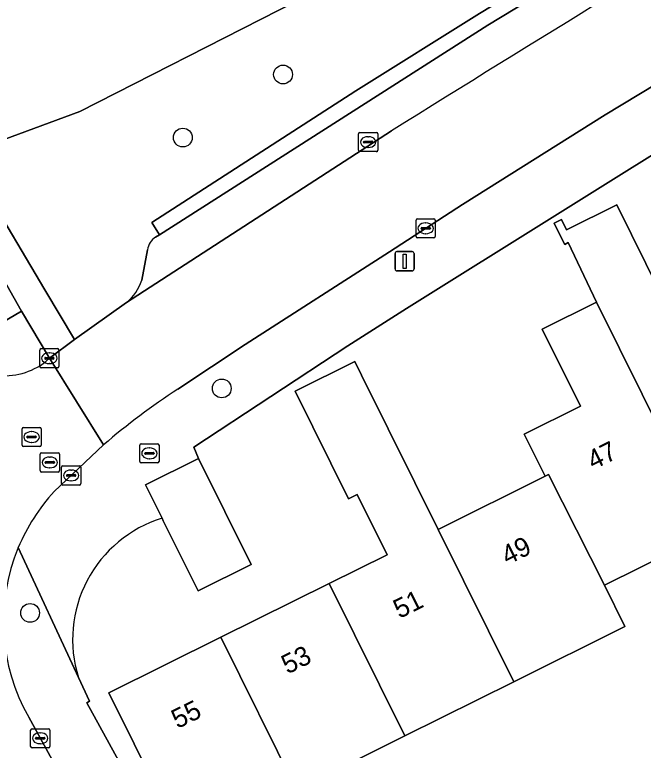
# Model space of a CAD drawing. Extents: x 157793 to 159380, y 380877 to 382313.
# Drawn here: x 158152.92 to 158185.6, y 381547.41 to 381585.69 of the extents above; entities that cross this region are included whole.
import ezdxf

# ---------------------------------------------------------------- set-up
doc = ezdxf.new("R2010")
doc.units = 0
for name, color, linetype in [('IMGEO_Boom', 7, 'Continuous'), ('IMGEO_Brandkraan', 7, 'Continuous'), ('IMGEO_Erf', 7, 'Continuous'), ('IMGEO_Groenvoorziening', 7, 'Continuous'), ('IMGEO_Kolk', 7, 'Continuous'), ('IMGEO_Lichtmast', 7, 'Continuous'), ('IMGEO_Pand', 7, 'Continuous'), ('IMGEO_Pand_nummerreeks', 7, 'Continuous'), ('IMGEO_Parkeervlak_open', 7, 'Continuous'), ('IMGEO_Rijbaan_lokaal_open', 7, 'Continuous'), ('IMGEO_Rioolput', 7, 'Continuous'), ('IMGEO_Voetpad_halfverhard', 7, 'Continuous'), ('IMGEO_Voetpad_open', 7, 'Continuous')]:
    doc.layers.add(name, color=color, linetype=linetype)

msp = doc.modelspace()

# ---------------------------------------------------------------- linework, layer by layer
at = {"layer": 'IMGEO_Boom'}
for centre in [(158166.869, 381582.58), (158161.659, 381579.297), (158163.682, 381566.244), (158153.715, 381554.561)]:
    msp.add_circle(centre, 0.489, dxfattribs=at)
at = {"layer": 'IMGEO_Brandkraan'}
for p, q in [((158159.419, 381562.44), (158159.419, 381563.292)), ((158159.494, 381563.366), (158160.346, 381563.366)), ((158160.42, 381563.292), (158160.42, 381562.44)), ((158159.721, 381562.909), (158160.119, 381562.909)), ((158159.907, 381563.146), (158159.932, 381563.146)), ((158159.678, 381562.86), (158159.678, 381562.872)), ((158160.116, 381562.823), (158159.718, 381562.823)), ((158159.93, 381562.586), (158159.905, 381562.586)), ((158160.162, 381562.872), (158160.162, 381562.86)), ((158160.346, 381562.366), (158159.494, 381562.366))]:
    msp.add_line(p, q, dxfattribs=at)
for points in [[(158159.419, 381562.44), (158159.419, 381563.292)], [(158159.494, 381563.366), (158160.346, 381563.366)], [(158160.42, 381563.292), (158160.42, 381562.44)], [(158160.346, 381562.366), (158159.494, 381562.366)]]:
    msp.add_lwpolyline(points, dxfattribs=at)
for centre, radius, start, end in [((158159.496, 381563.29), 0.0765, 91.552, 178.448), ((158159.496, 381563.29), 0.0765, 91.552, 178.448), ((158160.344, 381563.29), 0.0765, 1.552, 88.448), ((158160.344, 381563.29), 0.0765, 1.552, 88.448), ((158159.718, 381562.869), 0.0403, 85.8775, 175.7526), ((158160.123, 381562.871), 0.0386, 1.7309, 96.639), ((158159.715, 381562.859), 0.0366, 178.938, 274.7102), ((158160.119, 381562.866), 0.043, 264.8664, 352.4533), ((158159.496, 381562.442), 0.0765, 181.552, 268.448), ((158159.496, 381562.442), 0.0765, 181.552, 268.448), ((158160.344, 381562.442), 0.0765, 271.552, 358.448), ((158160.344, 381562.442), 0.0765, 271.552, 358.448)]:
    msp.add_arc(centre, radius, start, end, dxfattribs=at)
for centre, major_axis, ratio, start_param, end_param in [((158159.906, 381562.866), (-0.387, 0.002), 0.722429, 4.712389, 7.853982), ((158159.931, 381562.866), (-0.39, 0.002), 0.717154, 1.570796, 4.712389)]:
    msp.add_ellipse(centre, major_axis=major_axis, ratio=ratio, start_param=start_param, end_param=end_param, dxfattribs=at)
at = {"layer": 'IMGEO_Erf'}
for points in [[(158199.883, 381586.769), (158194.165, 381583.344), (158195.01, 381581.722), (158192.737, 381580.592), (158193.03, 381580.001), (158192.833, 381579.903), (158192.649, 381579.812), (158192.355, 381580.402), (158189.782, 381579.123), (158189.131, 381580.308), (158173.291, 381570.394), (158170.24, 381568.466), (158162.238, 381563.179), (158162.478, 381562.597), (158165.214, 381557.087), (158162.451, 381555.716), (158160.643, 381559.359), (158160.579, 381559.489)], [(158157.804, 381550.4), (158163.638, 381553.297), (158169.274, 381556.095), (158172.279, 381557.587), (158170.723, 381560.724), (158170.275, 381560.501), (158167.497, 381566.1), (158170.596, 381567.638), (158170.945, 381566.935), (158173.715, 381561.353), (158174.93, 381558.904), (158180.503, 381561.671), (158179.413, 381563.867), (158182.331, 381565.316), (158180.337, 381569.332), (158183.16, 381570.734), (158181.698, 381573.83), (158181.515, 381573.739), (158181.233, 381574.308), (158180.966, 381574.845), (158181.347, 381575.034), (158181.614, 381574.497), (158184.219, 381575.791), (158188.005, 381568.143)], [(158219.1, 381569.859), (158217.592, 381572.897), (158214.492, 381571.358), (158216.315, 381567.686), (158213.553, 381566.314), (158211.729, 381569.986), (158206.074, 381567.178), (158200.418, 381564.369), (158194.762, 381561.561), (158196.641, 381557.774), (158190.985, 381554.966), (158189.105, 381558.752), (158183.575, 381556.006), (158184.647, 381553.847), (158178.864, 381550.976), (158173.207, 381548.167), (158167.56, 381545.363)], [(158156.228, 381551.201), (158156.798, 381549.969), (158156.665, 381549.882), (158166.15, 381532.608)], [(158161.74, 381542.473), (158157.804, 381550.4)]]:
    msp.add_lwpolyline(points, dxfattribs=at)
msp.add_arc((158162.534, 381553.176), 6.608, 107.2094, 197.3938, dxfattribs=at)
at = {"layer": 'IMGEO_Groenvoorziening'}
for points in [[(158170.661, 381581.734), (158177.077, 381585.76), (158194.556, 381596.356), (158209.257, 381604.881), (158212.04, 381604.187), (158215.018, 381605.849), (158215.38, 381605.205), (158216.276, 381605.709), (158214.964, 381608.099), (158209.526, 381606.2), (158206.811, 381607.749), (158205.758, 381604.895), (158204.968, 381605.145), (158205.102, 381605.522), (158166.648, 381585.922), (158156.305, 381580.65), (158150.697, 381578.594), (158150.915, 381577.607), (158151.335, 381576.687), (158154.482, 381571.37), (158156.032, 381568.79), (158158.725, 381570.72)], [(158150.118, 381585.513), (158150.697, 381578.594), (158156.305, 381580.65), (158166.648, 381585.922), (158205.102, 381605.522)], [(158143.024, 381571.128), (158145.252, 381569.749), (158148.989, 381567.756), (158153.268, 381570.271), (158150.193, 381575.673), (158149.669, 381576.739), (158149.335, 381577.878), (158141.414, 381582.545), (158139.265, 381583.945), (158135.563, 381586.357), (158132.658, 381598.166), (158131.164, 381599.215)], [(158160.245, 381574.113), (158160.451, 381574.241), (158160.052, 381574.873), (158170.661, 381581.734)], [(158159.526, 381571.869), (158159.819, 381573.451)]]:
    msp.add_lwpolyline(points, dxfattribs=at)
for centre, radius, start, end in [((158160.738, 381573.328), 0.928, 122.1272, 172.3498), ((158157.237, 381572.611), 2.406, 308.1983, 342.0388)]:
    msp.add_arc(centre, radius, start, end, dxfattribs=at)
at = {"layer": 'IMGEO_Kolk'}
for p, q in [((158170.793, 381578.638), (158170.793, 381579.49)), ((158170.868, 381579.564), (158171.72, 381579.564)), ((158171.794, 381579.49), (158171.794, 381578.638)), ((158171.052, 381579.058), (158171.052, 381579.07)), ((158171.49, 381579.021), (158171.092, 381579.021)), ((158171.095, 381579.107), (158171.493, 381579.107)), ((158171.281, 381579.344), (158171.306, 381579.344)), ((158171.536, 381579.07), (158171.536, 381579.058)), ((158171.304, 381578.784), (158171.279, 381578.784)), ((158171.72, 381578.564), (158170.868, 381578.564)), ((158173.785, 381574.149), (158173.785, 381575.001)), ((158173.86, 381575.075), (158174.712, 381575.075)), ((158174.273, 381574.855), (158174.298, 381574.855)), ((158174.786, 381575.001), (158174.786, 381574.149)), ((158174.044, 381574.569), (158174.044, 381574.581)), ((158174.482, 381574.532), (158174.084, 381574.532)), ((158174.087, 381574.618), (158174.485, 381574.618)), ((158174.528, 381574.581), (158174.528, 381574.569)), ((158174.712, 381574.075), (158173.86, 381574.075)), ((158174.296, 381574.295), (158174.271, 381574.295)), ((158154.292, 381568.316), (158155.144, 381568.316)), ((158154.217, 381567.39), (158154.217, 381568.242)), ((158154.705, 381568.096), (158154.73, 381568.096)), ((158155.218, 381568.242), (158155.218, 381567.39)), ((158154.476, 381567.81), (158154.476, 381567.822)), ((158154.914, 381567.773), (158154.516, 381567.773)), ((158154.519, 381567.859), (158154.917, 381567.859)), ((158154.728, 381567.536), (158154.703, 381567.536)), ((158154.96, 381567.822), (158154.96, 381567.81)), ((158155.144, 381567.316), (158154.292, 381567.316)), ((158155.424, 381562.214), (158156.276, 381562.214)), ((158155.349, 381561.288), (158155.349, 381562.14)), ((158155.837, 381561.994), (158155.862, 381561.994)), ((158156.35, 381562.14), (158156.35, 381561.288)), ((158155.608, 381561.708), (158155.608, 381561.72)), ((158156.046, 381561.671), (158155.648, 381561.671)), ((158155.651, 381561.757), (158156.049, 381561.757)), ((158155.86, 381561.434), (158155.835, 381561.434)), ((158156.092, 381561.72), (158156.092, 381561.708)), ((158156.276, 381561.214), (158155.424, 381561.214)), ((158153.74, 381547.611), (158153.74, 381548.463)), ((158153.815, 381548.537), (158154.667, 381548.537)), ((158154.741, 381548.463), (158154.741, 381547.611)), ((158153.999, 381548.031), (158153.999, 381548.043)), ((158154.437, 381547.994), (158154.039, 381547.994)), ((158154.042, 381548.08), (158154.44, 381548.08)), ((158154.228, 381548.317), (158154.253, 381548.317)), ((158154.483, 381548.043), (158154.483, 381548.031)), ((158154.251, 381547.757), (158154.226, 381547.757)), ((158154.667, 381547.537), (158153.815, 381547.537))]:
    msp.add_line(p, q, dxfattribs=at)
for points in [[(158170.793, 381578.638), (158170.793, 381579.49)], [(158170.868, 381579.564), (158171.72, 381579.564)], [(158171.794, 381579.49), (158171.794, 381578.638)], [(158171.72, 381578.564), (158170.868, 381578.564)], [(158173.785, 381574.149), (158173.785, 381575.001)], [(158173.86, 381575.075), (158174.712, 381575.075)], [(158174.786, 381575.001), (158174.786, 381574.149)], [(158174.712, 381574.075), (158173.86, 381574.075)], [(158154.292, 381568.316), (158155.144, 381568.316)], [(158154.217, 381567.39), (158154.217, 381568.242)], [(158155.218, 381568.242), (158155.218, 381567.39)], [(158155.144, 381567.316), (158154.292, 381567.316)], [(158155.424, 381562.214), (158156.276, 381562.214)], [(158155.349, 381561.288), (158155.349, 381562.14)], [(158156.35, 381562.14), (158156.35, 381561.288)], [(158156.276, 381561.214), (158155.424, 381561.214)], [(158153.74, 381547.611), (158153.74, 381548.463)], [(158153.815, 381548.537), (158154.667, 381548.537)], [(158154.741, 381548.463), (158154.741, 381547.611)], [(158154.667, 381547.537), (158153.815, 381547.537)]]:
    msp.add_lwpolyline(points, dxfattribs=at)
for centre, radius, start, end in [((158170.87, 381579.488), 0.0765, 91.552, 178.448), ((158170.87, 381579.488), 0.0765, 91.552, 178.448), ((158171.718, 381579.488), 0.0765, 1.552, 88.448), ((158171.718, 381579.488), 0.0765, 1.552, 88.448), ((158171.092, 381579.067), 0.0403, 85.8775, 175.7526), ((158171.089, 381579.057), 0.0366, 178.938, 274.7102), ((158171.493, 381579.064), 0.043, 264.8664, 352.4533), ((158171.497, 381579.069), 0.0386, 1.7309, 96.639), ((158170.87, 381578.64), 0.0765, 181.552, 268.448), ((158170.87, 381578.64), 0.0765, 181.552, 268.448), ((158171.718, 381578.64), 0.0765, 271.552, 358.448), ((158171.718, 381578.64), 0.0765, 271.552, 358.448), ((158173.862, 381574.999), 0.0765, 91.552, 178.448), ((158173.862, 381574.999), 0.0765, 91.552, 178.448), ((158174.71, 381574.999), 0.0765, 1.552, 88.448), ((158174.71, 381574.999), 0.0765, 1.552, 88.448), ((158174.084, 381574.578), 0.0403, 85.8775, 175.7526), ((158174.081, 381574.568), 0.0366, 178.938, 274.7102), ((158174.485, 381574.575), 0.043, 264.8664, 352.4533), ((158174.489, 381574.58), 0.0386, 1.7309, 96.639), ((158173.862, 381574.151), 0.0765, 181.552, 268.448), ((158173.862, 381574.151), 0.0765, 181.552, 268.448), ((158174.71, 381574.151), 0.0765, 271.552, 358.448), ((158174.71, 381574.151), 0.0765, 271.552, 358.448), ((158154.294, 381568.24), 0.0765, 91.552, 178.448), ((158154.294, 381568.24), 0.0765, 91.552, 178.448), ((158155.142, 381568.24), 0.0765, 1.552, 88.448), ((158155.142, 381568.24), 0.0765, 1.552, 88.448), ((158154.516, 381567.819), 0.0403, 85.8775, 175.7526), ((158154.513, 381567.809), 0.0366, 178.938, 274.7102), ((158154.917, 381567.816), 0.043, 264.8664, 352.4533), ((158154.921, 381567.821), 0.0386, 1.7309, 96.639), ((158154.294, 381567.392), 0.0765, 181.552, 268.448), ((158154.294, 381567.392), 0.0765, 181.552, 268.448), ((158155.142, 381567.392), 0.0765, 271.552, 358.448), ((158155.142, 381567.392), 0.0765, 271.552, 358.448), ((158155.426, 381562.138), 0.0765, 91.552, 178.448), ((158155.426, 381562.138), 0.0765, 91.552, 178.448), ((158156.274, 381562.138), 0.0765, 1.552, 88.448), ((158156.274, 381562.138), 0.0765, 1.552, 88.448), ((158155.648, 381561.717), 0.0403, 85.8775, 175.7526), ((158155.645, 381561.707), 0.0366, 178.938, 274.7102), ((158156.049, 381561.714), 0.043, 264.8664, 352.4533), ((158156.053, 381561.719), 0.0386, 1.7309, 96.639), ((158155.426, 381561.29), 0.0765, 181.552, 268.448), ((158155.426, 381561.29), 0.0765, 181.552, 268.448), ((158156.274, 381561.29), 0.0765, 271.552, 358.448), ((158156.274, 381561.29), 0.0765, 271.552, 358.448), ((158153.817, 381548.461), 0.0765, 91.552, 178.448), ((158153.817, 381548.461), 0.0765, 91.552, 178.448), ((158154.665, 381548.461), 0.0765, 1.552, 88.448), ((158154.665, 381548.461), 0.0765, 1.552, 88.448), ((158154.039, 381548.04), 0.0403, 85.8775, 175.7526), ((158154.036, 381548.03), 0.0366, 178.938, 274.7102), ((158154.44, 381548.037), 0.043, 264.8664, 352.4533), ((158154.444, 381548.042), 0.0386, 1.7309, 96.639), ((158153.817, 381547.613), 0.0765, 181.552, 268.448), ((158153.817, 381547.613), 0.0765, 181.552, 268.448), ((158154.665, 381547.613), 0.0765, 271.552, 358.448), ((158154.665, 381547.613), 0.0765, 271.552, 358.448)]:
    msp.add_arc(centre, radius, start, end, dxfattribs=at)
for centre, major_axis, ratio, start_param, end_param in [((158171.28, 381579.064), (-0.387, 0.002), 0.722429, 4.712389, 7.853982), ((158171.305, 381579.064), (-0.39, 0.002), 0.717154, 1.570796, 4.712389), ((158174.272, 381574.575), (-0.387, 0.002), 0.722429, 4.712389, 7.853982), ((158174.297, 381574.575), (-0.39, 0.002), 0.717154, 1.570796, 4.712389), ((158154.704, 381567.816), (-0.387, 0.002), 0.722429, 4.712389, 7.853982), ((158154.729, 381567.816), (-0.39, 0.002), 0.717154, 1.570796, 4.712389), ((158155.836, 381561.714), (-0.387, 0.002), 0.722429, 4.712389, 7.853982), ((158155.861, 381561.714), (-0.39, 0.002), 0.717154, 1.570796, 4.712389), ((158154.227, 381548.037), (-0.387, 0.002), 0.722429, 4.712389, 7.853982), ((158154.252, 381548.037), (-0.39, 0.002), 0.717154, 1.570796, 4.712389)]:
    msp.add_ellipse(centre, major_axis=major_axis, ratio=ratio, start_param=start_param, end_param=end_param, dxfattribs=at)
at = {"layer": 'IMGEO_Lichtmast'}
for p, q in [((158172.692, 381572.462), (158172.692, 381573.262)), ((158172.692, 381573.262), (158172.692, 381572.462)), ((158172.792, 381573.362), (158173.582, 381573.362)), ((158173.582, 381573.362), (158172.792, 381573.362)), ((158173.682, 381573.262), (158173.682, 381572.462)), ((158173.682, 381572.462), (158173.682, 381573.262)), ((158173.582, 381572.362), (158172.792, 381572.362)), ((158172.792, 381572.362), (158173.582, 381572.362))]:
    msp.add_line(p, q, dxfattribs=at)
msp.add_lwpolyline([(158173.112, 381573.237), (158173.262, 381573.237), (158173.262, 381572.487), (158173.112, 381572.487), (158173.112, 381573.237)], dxfattribs=at)
for centre, start, end in [((158172.792, 381573.262), 90, 180), ((158172.792, 381573.262), 90, 180), ((158173.582, 381573.262), 0, 90), ((158173.582, 381573.262), 360, 90), ((158172.792, 381572.462), 180, 270), ((158172.792, 381572.462), 180, 270), ((158173.582, 381572.462), 270, 0), ((158173.582, 381572.462), 270, 0)]:
    msp.add_arc(centre, 0.1, start, end, dxfattribs=at)
at = {"layer": 'IMGEO_Pand'}
for points in [[(158190.806, 381569.534), (158188.005, 381568.143), (158184.219, 381575.791), (158181.614, 381574.497), (158181.347, 381575.034), (158180.966, 381574.845), (158181.233, 381574.308), (158181.515, 381573.739), (158181.698, 381573.83), (158183.16, 381570.734), (158189.105, 381558.752), (158190.985, 381554.966), (158196.641, 381557.774), (158194.762, 381561.561)], [(158183.575, 381556.006), (158189.105, 381558.752), (158183.16, 381570.734), (158180.337, 381569.332), (158182.331, 381565.316), (158179.413, 381563.867), (158180.503, 381561.671), (158180.676, 381561.757)], [(158174.93, 381558.904), (158173.715, 381561.353), (158170.945, 381566.935), (158170.596, 381567.638), (158167.497, 381566.1), (158170.275, 381560.501), (158170.723, 381560.724), (158172.279, 381557.587), (158169.274, 381556.095), (158173.207, 381548.167), (158178.864, 381550.976)], [(158160.579, 381559.489), (158160.643, 381559.359), (158162.451, 381555.716), (158165.214, 381557.087), (158162.478, 381562.597), (158159.716, 381561.226)], [(158183.575, 381556.006), (158180.676, 381561.757), (158180.503, 381561.671), (158174.93, 381558.904), (158178.864, 381550.976), (158184.647, 381553.847)], [(158169.274, 381556.095), (158163.638, 381553.297), (158167.56, 381545.363), (158173.207, 381548.167)], [(158157.804, 381550.4), (158161.74, 381542.473), (158161.853, 381542.529), (158166.219, 381544.697), (158167.56, 381545.363), (158163.638, 381553.297)]]:
    msp.add_lwpolyline(points, close=True, dxfattribs=at)
at = {"layer": 'IMGEO_Parkeervlak_open'}
for points in [[(158195.02, 381595.758), (158177.519, 381585.144), (158160.451, 381574.241), (158160.245, 381574.113)], [(158158.725, 381570.72), (158172.504, 381579.641)], [(158159.819, 381573.451), (158159.526, 381571.869)]]:
    msp.add_lwpolyline(points, dxfattribs=at)
for centre, radius, start, end in [((159028.908, 380209.383), 1615.869, 121.063667, 122.005164), ((158160.738, 381573.328), 0.928, 122.1272, 172.3498), ((158157.237, 381572.611), 2.406, 308.1983, 342.0388)]:
    msp.add_arc(centre, radius, start, end, dxfattribs=at)
at = {"layer": 'IMGEO_Rijbaan_lokaal_open'}
for points in [[(158183.619, 381580.473), (158187.198, 381582.647), (158193.298, 381586.323), (158197.442, 381588.804), (158204.527, 381592.945), (158208.404, 381595.207), (158215.342, 381599.166), (158212.758, 381603.678), (158212.456, 381603.502), (158211.849, 381603.172)], [(158161.399, 381566.209), (158164.9, 381568.534), (158172.404, 381573.353), (158176.194, 381575.813), (158183.619, 381580.473)], [(158172.504, 381579.641), (158158.725, 381570.72), (158156.032, 381568.79), (158154.718, 381567.816), (158157.539, 381563.31)], [(158154.968, 381560.88), (158157.539, 381563.31), (158154.718, 381567.816), (158154.534, 381567.642)], [(158148.739, 381547.289), (158148.825, 381547.056), (158155.415, 381535.054), (158159.97, 381537.562), (158153.644, 381549.128)]]:
    msp.add_lwpolyline(points, dxfattribs=at)
for centre, radius, start, end in [((159028.908, 380209.383), 1615.869, 121.063667, 122.005164), ((158152.362, 381570.442), 3.544, 263.0716, 307.8038), ((158181.815, 381535.005), 37.289, 123.1966, 130.6192), ((158162.403, 381554.072), 10.081, 137.5203, 157.3269), ((158162.372, 381554.096), 10.043, 157.3878, 209.6502)]:
    msp.add_arc(centre, radius, start, end, dxfattribs=at)
at = {"layer": 'IMGEO_Rioolput'}
for p, q in [((158153.295, 381563.289), (158153.295, 381564.141)), ((158153.37, 381564.215), (158154.222, 381564.215)), ((158154.296, 381564.141), (158154.296, 381563.289)), ((158153.554, 381563.709), (158153.554, 381563.721)), ((158153.597, 381563.758), (158153.995, 381563.758)), ((158153.783, 381563.995), (158153.808, 381563.995)), ((158154.038, 381563.721), (158154.038, 381563.709)), ((158153.992, 381563.672), (158153.594, 381563.672)), ((158153.806, 381563.435), (158153.781, 381563.435)), ((158154.222, 381563.215), (158153.37, 381563.215)), ((158154.24, 381561.968), (158154.24, 381562.82)), ((158154.315, 381562.894), (158155.167, 381562.894)), ((158154.728, 381562.674), (158154.753, 381562.674)), ((158155.241, 381562.82), (158155.241, 381561.968)), ((158154.499, 381562.388), (158154.499, 381562.4)), ((158154.937, 381562.351), (158154.539, 381562.351)), ((158154.542, 381562.437), (158154.94, 381562.437)), ((158154.983, 381562.4), (158154.983, 381562.388)), ((158155.167, 381561.894), (158154.315, 381561.894)), ((158154.751, 381562.114), (158154.726, 381562.114))]:
    msp.add_line(p, q, dxfattribs=at)
for points in [[(158153.295, 381563.289), (158153.295, 381564.141)], [(158153.37, 381564.215), (158154.222, 381564.215)], [(158154.296, 381564.141), (158154.296, 381563.289)], [(158154.222, 381563.215), (158153.37, 381563.215)], [(158154.24, 381561.968), (158154.24, 381562.82)], [(158154.315, 381562.894), (158155.167, 381562.894)], [(158155.241, 381562.82), (158155.241, 381561.968)], [(158155.167, 381561.894), (158154.315, 381561.894)]]:
    msp.add_lwpolyline(points, dxfattribs=at)
for centre, radius, start, end in [((158153.372, 381564.139), 0.0765, 91.552, 178.448), ((158153.372, 381564.139), 0.0765, 91.552, 178.448), ((158154.22, 381564.139), 0.0765, 1.552, 88.448), ((158154.22, 381564.139), 0.0765, 1.552, 88.448), ((158153.594, 381563.718), 0.0403, 85.8775, 175.7526), ((158153.591, 381563.708), 0.0366, 178.938, 274.7102), ((158153.995, 381563.715), 0.043, 264.8664, 352.4533), ((158153.999, 381563.72), 0.0386, 1.7309, 96.639), ((158153.372, 381563.291), 0.0765, 181.552, 268.448), ((158153.372, 381563.291), 0.0765, 181.552, 268.448), ((158154.22, 381563.291), 0.0765, 271.552, 358.448), ((158154.22, 381563.291), 0.0765, 271.552, 358.448), ((158154.317, 381562.818), 0.0765, 91.552, 178.448), ((158154.317, 381562.818), 0.0765, 91.552, 178.448), ((158155.165, 381562.818), 0.0765, 1.552, 88.448), ((158155.165, 381562.818), 0.0765, 1.552, 88.448), ((158154.539, 381562.397), 0.0403, 85.8775, 175.7526), ((158154.536, 381562.387), 0.0366, 178.938, 274.7102), ((158154.94, 381562.394), 0.043, 264.8664, 352.4533), ((158154.944, 381562.399), 0.0386, 1.7309, 96.639), ((158154.317, 381561.97), 0.0765, 181.552, 268.448), ((158154.317, 381561.97), 0.0765, 181.552, 268.448), ((158155.165, 381561.97), 0.0765, 271.552, 358.448), ((158155.165, 381561.97), 0.0765, 271.552, 358.448)]:
    msp.add_arc(centre, radius, start, end, dxfattribs=at)
for centre, major_axis, ratio, start_param, end_param in [((158153.782, 381563.715), (-0.387, 0.002), 0.722429, 4.712389, 7.853982), ((158153.807, 381563.715), (-0.39, 0.002), 0.717154, 1.570796, 4.712389), ((158154.727, 381562.394), (-0.387, 0.002), 0.722429, 4.712389, 7.853982), ((158154.752, 381562.394), (-0.39, 0.002), 0.717154, 1.570796, 4.712389)]:
    msp.add_ellipse(centre, major_axis=major_axis, ratio=ratio, start_param=start_param, end_param=end_param, dxfattribs=at)
at = {"layer": 'IMGEO_Voetpad_halfverhard'}
msp.add_lwpolyline([(158148.586, 381585.619), (158149.335, 381577.878), (158149.669, 381576.739), (158150.193, 381575.673), (158153.268, 381570.271), (158154.718, 381567.816), (158156.032, 381568.79), (158154.482, 381571.37), (158151.335, 381576.687), (158150.915, 381577.607), (158150.697, 381578.594), (158150.118, 381585.513)], dxfattribs=at)
at = {"layer": 'IMGEO_Voetpad_open'}
for points in [[(158212.456, 381603.502), (158212.758, 381603.678), (158215.38, 381605.205), (158215.018, 381605.849), (158212.04, 381604.187), (158209.257, 381604.881), (158194.556, 381596.356), (158177.077, 381585.76), (158170.661, 381581.734), (158160.052, 381574.873), (158160.451, 381574.241), (158177.519, 381585.144), (158195.02, 381595.758)], [(158216.163, 381599.634), (158215.342, 381599.166), (158208.404, 381595.207), (158204.527, 381592.945), (158197.442, 381588.804), (158193.298, 381586.323), (158187.198, 381582.647), (158183.619, 381580.473), (158176.194, 381575.813), (158172.404, 381573.353), (158164.9, 381568.534), (158161.399, 381566.209)], [(158160.579, 381559.489), (158159.716, 381561.226), (158162.478, 381562.597), (158162.238, 381563.179), (158170.24, 381568.466), (158173.291, 381570.394), (158189.131, 381580.308), (158189.782, 381579.123), (158192.355, 381580.402), (158192.1, 381580.918), (158192.285, 381581.01), (158192.481, 381581.107), (158192.737, 381580.592), (158195.01, 381581.722), (158194.165, 381583.344)], [(158154.534, 381567.642), (158154.718, 381567.816), (158153.268, 381570.271), (158148.989, 381567.756), (158150.804, 381567.168), (158151.934, 381566.924)], [(158157.539, 381563.31), (158154.968, 381560.88)], [(158181.083, 381506.764), (158169.99, 381525.655), (158170.58, 381525.991), (158167.525, 381531.567), (158166.905, 381531.233), (158166.15, 381532.608), (158156.665, 381549.882), (158156.798, 381549.969), (158156.228, 381551.201), (158153.101, 381557.958)], [(158153.101, 381557.958), (158156.228, 381551.201)], [(158153.644, 381549.128), (158159.97, 381537.562), (158161.594, 381534.598), (158163.996, 381530.272), (158165.872, 381526.867), (158169.218, 381520.936), (158171.659, 381516.762), (158175.691, 381509.903), (158178.499, 381505.249), (158182.168, 381499.189), (158184.727, 381495.042), (158189.052, 381488.161), (158192.482, 381482.833), (158196.908, 381476.029), (158199.88, 381471.47), (158203.651, 381465.824), (158207.189, 381460.583), (158211.139, 381454.855), (158219.673, 381442.728), (158220.405, 381441.765), (158225.147, 381444.74)]]:
    msp.add_lwpolyline(points, dxfattribs=at)
for centre, radius, start, end in [((158152.362, 381570.442), 3.544, 263.0716, 307.8038), ((158181.815, 381535.005), 37.289, 123.1966, 130.6192), ((158162.403, 381554.072), 10.081, 137.5203, 157.3269), ((158162.534, 381553.176), 6.608, 107.2094, 197.3938), ((158162.372, 381554.096), 10.043, 157.3878, 209.6502)]:
    msp.add_arc(centre, radius, start, end, dxfattribs=at)

# ---------------------------------------------------------------- texts
at = {"layer": 'IMGEO_Pand_nummerreeks'}
for s, rotation, p in [('47', 26.4078, (158183.001, 381561.988)), ('49', 26.4065, (158178.535, 381557.033)), ('51', 26.4065, (158172.919, 381554.244)), ('53', 26.4065, (158167.099, 381551.354)), ('55', 26.4065, (158161.381, 381548.515))]:
    msp.add_text(s, height=1, rotation=rotation, dxfattribs=at).set_placement(p)

doc.saveas('drawing.dxf')
